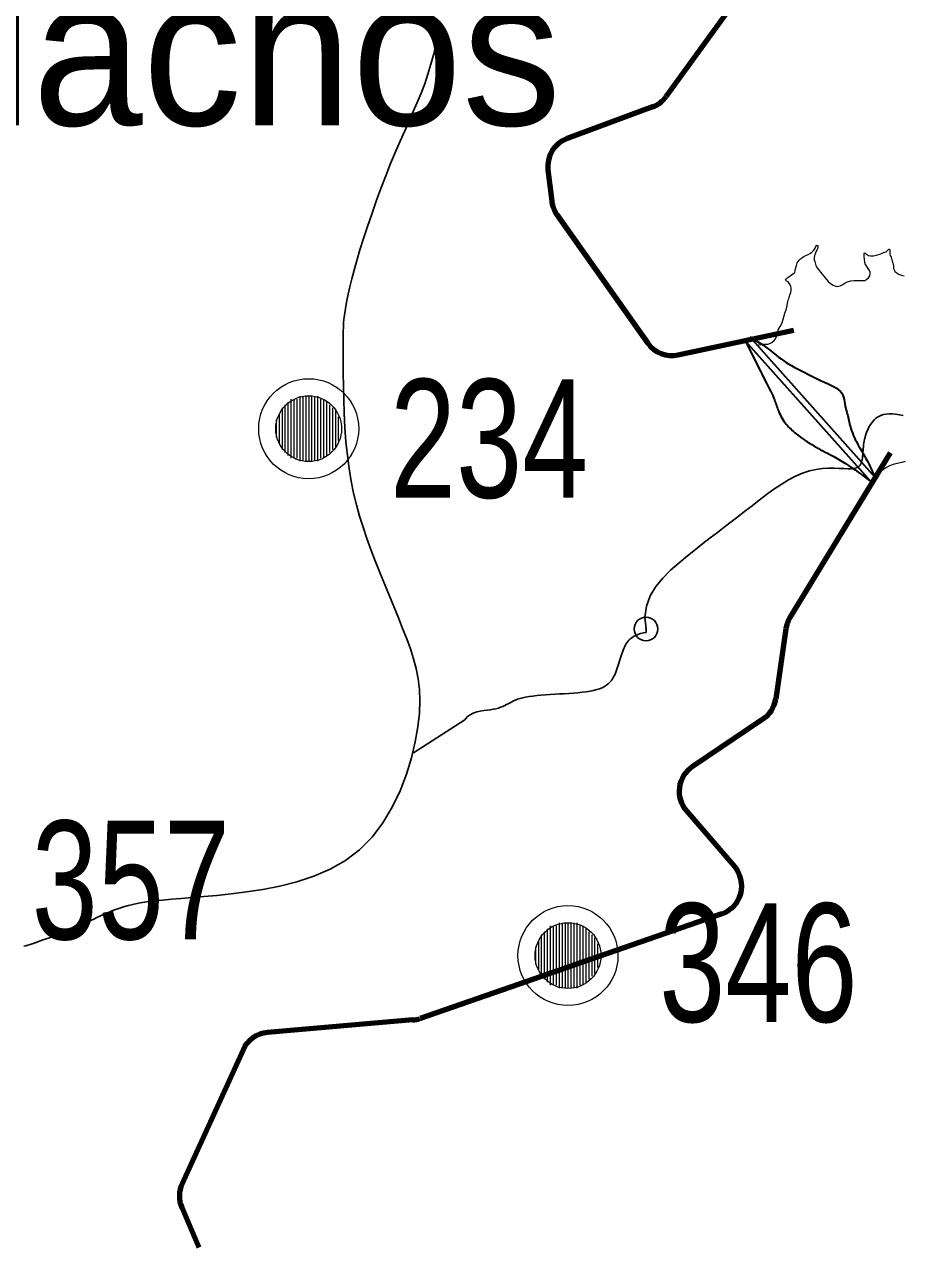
# Model space of a CAD drawing. Extents: x 553962 to 842807, y 8883888 to 9032388.
# Drawn here: x 708947 to 711910, y 8956639 to 8960766 of the extents above; entities that cross this region are included whole.
import ezdxf

# ---------------------------------------------------------------- set-up
doc = ezdxf.new("R2010")
doc.units = 0
doc.header["$LTSCALE"] = 160
doc.header["$PDMODE"] = 32
doc.header["$PDSIZE"] = 80
for name, color, linetype, lineweight in [('21', 7, 'Continuous', 25), ('32', 7, 'Continuous', 13), ('33', 7, 'Continuous', 13), ('7', 7, 'Continuous', 90), ('8', 7, 'Continuous', 13)]:
    doc.layers.add(name, color=color, linetype=linetype, lineweight=lineweight)
doc.layers.add('29', color=7, linetype='Continuous')

msp = doc.modelspace()

# ---------------------------------------------------------------- linework, layer by layer
at = {"layer": '21'}
msp.add_line((711025.7, 8958710.8), (711035.5, 8958713), dxfattribs=at)
for points in [[(709596.3, 8957827.2), (709644.3, 8957832.4), (709696.4, 8957838.9), (709751.7, 8957847.4), (709808.8, 8957858.6), (709866.5, 8957873.2), (709923.6, 8957892.1), (709978.7, 8957915.8), (710030.6, 8957945.3), (710078, 8957981.2), (710120, 8958023.8), (710156.6, 8958072.1), (710187.8, 8958124.6), (710214.2, 8958179.7), (710235.7, 8958235.8), (710252.8, 8958291.6), (710265.7, 8958345.5), (710274.5, 8958396), (710279.6, 8958441.9), (710281.3, 8958483.7), (710279.9, 8958522.1), (710275.6, 8958558.1), (710268.9, 8958592.3), (710259.9, 8958625.6), (710249.1, 8958658.8), (710236.8, 8958692.7), (710223.1, 8958727.8), (710208.6, 8958764.3), (710193.3, 8958801.7), (710177.6, 8958839.8), (710161.7, 8958878.3), (710146, 8958917.1), (710130.7, 8958955.7), (710116, 8958994), (710102.3, 8959031.8), (710089.6, 8959069.4), (710077.9, 8959107.2), (710067.3, 8959145.5), (710057.8, 8959184.7), (710049.5, 8959225.2), (710042.4, 8959267.4), (710036.5, 8959311.6), (710031.9, 8959358), (710028.4, 8959405.8), (710025.9, 8959453.9), (710024.1, 8959501.2), (710023.1, 8959546.6), (710022.5, 8959589.1), (710022.2, 8959627.6), (710022.2, 8959661.1), (710022.2, 8959688.7), (710022.2, 8959711.2), (710022.5, 8959729.8), (710023, 8959745.3), (710023.8, 8959759), (710025, 8959771.8), (710026.7, 8959784.9), (710028.9, 8959799.3), (710031.7, 8959815.9), (710035.3, 8959834.9), (710039.7, 8959856.5), (710045.1, 8959880.7), (710051.6, 8959907.5), (710059.3, 8959937.2), (710068.4, 8959969.7), (710078.9, 8960005.1), (710090.9, 8960043.5), (710104.3, 8960084.1), (710118.8, 8960126.3), (710134.1, 8960169.4), (710150, 8960212.7), (710166.2, 8960255.3), (710182.6, 8960296.7), (710198.7, 8960336), (710214.6, 8960372.8), (710230, 8960407.5), (710244.8, 8960440.4), (710259, 8960472.1), (710272.6, 8960503.3), (710285.4, 8960534.3), (710297.4, 8960565.8), (710308.5, 8960598.3), (710318.7, 8960632.1), (710327.8, 8960667.2), (710335.7, 8960703.3), (710342.4, 8960740.3), (710347.6, 8960778)], [(711769.1, 8959283.2), (711771, 8959287.8), (711772.5, 8959292.8), (711773.6, 8959298.1), (711774.4, 8959303.7), (711775.1, 8959309.6), (711775.6, 8959315.7), (711776.1, 8959322), (711776.6, 8959328.3), (711777.1, 8959334.7), (711777.8, 8959341.1), (711778.6, 8959347.5), (711779.5, 8959353.9), (711780.7, 8959360.3), (711782.1, 8959366.7), (711783.6, 8959373.1), (711785.4, 8959379.4), (711787.5, 8959385.8), (711789.8, 8959392.2), (711792.4, 8959398.5), (711795.3, 8959404.7), (711798.6, 8959410.8), (711802.1, 8959416.7), (711806, 8959422.3), (711810.3, 8959427.6), (711815, 8959432.6), (711820, 8959437.1), (711825.6, 8959441.2), (711831.7, 8959444.7), (711838.6, 8959447.6), (711846.2, 8959449.9), (711854.8, 8959451.4), (711864.3, 8959452.1), (711874.9, 8959452), (711886.7, 8959450.9), (711899.3, 8959449), (711912.4, 8959446.3)], [(711044.4, 8958726.2), (711040.3, 8958766.3), (711045.4, 8958803.3), (711058.2, 8958837.5), (711077.2, 8958869), (711100.8, 8958898), (711127.5, 8958924.8), (711155.7, 8958949.7), (711183.9, 8958972.7), (711210.9, 8958994.1), (711236.5, 8959014.2), (711261.2, 8959033.3), (711285, 8959051.7), (711308.4, 8959069.5), (711331.5, 8959087.2), (711354.7, 8959105.1), (711378.1, 8959123.2), (711402, 8959142), (711426.3, 8959160.9), (711450.8, 8959179.6), (711475.5, 8959197.5), (711500.2, 8959214.2), (711524.8, 8959229.2), (711549, 8959242.2), (711572.8, 8959252.5), (711596.1, 8959259.9), (711618.5, 8959264.7), (711640, 8959267.5), (711660.3, 8959268.6), (711679.2, 8959268.7), (711696.5, 8959268), (711711.9, 8959267.3), (711725.3, 8959266.8), (711736.5, 8959267.1), (711745.6, 8959268.2), (711753, 8959270), (711758.8, 8959272.4), (711763.2, 8959275.5), (711766.6, 8959279.1), (711769.1, 8959283.2)], [(710842.9, 8958514.2), (710855.7, 8958516.2), (710867.5, 8958518.6), (710878.2, 8958521.4), (710887.7, 8958524.5), (710896.2, 8958528.1), (710903.8, 8958532), (710910.5, 8958536.2), (710916.3, 8958540.8), (710921.6, 8958545.7), (710926.2, 8958550.8), (710930.2, 8958556.2), (710933.8, 8958561.9), (710937, 8958567.8), (710939.9, 8958574), (710942.5, 8958580.3), (710944.9, 8958586.9), (710947.2, 8958593.6), (710949.4, 8958600.4), (710951.6, 8958607.4), (710953.8, 8958614.4), (710956, 8958621.5), (710958.2, 8958628.4), (710960.3, 8958635.3), (710962.5, 8958641.9), (710964.7, 8958648.3), (710966.9, 8958654.3), (710969.1, 8958660), (710971.4, 8958665.3), (710973.8, 8958670.3), (710976.5, 8958675.1), (710979.6, 8958679.6), (710983, 8958684), (710986.9, 8958688.3), (710991.4, 8958692.6), (710996.6, 8958696.8), (711002.6, 8958700.8), (711009.3, 8958704.6), (711017, 8958708), (711025.7, 8958710.8)], [(711035.5, 8958713), (711044.7, 8958714.3), (711044.4, 8958726.2)], [(710259.2, 8958307.9), (710432.8, 8958419.1), (710441.1, 8958429.2), (710450.7, 8958436.7), (710461.5, 8958442.2), (710472.9, 8958446.1), (710484.7, 8958448.7), (710496.5, 8958450.5), (710508, 8958451.9), (710518.9, 8958453.3), (710528.8, 8958455), (710537.9, 8958457.1), (710546.2, 8958459.4), (710553.8, 8958462.1), (710560.8, 8958464.9), (710567.4, 8958467.9), (710573.6, 8958471), (710579.6, 8958474.1), (710585.4, 8958477.2), (710591.3, 8958480.4), (710597.5, 8958483.4), (710604.1, 8958486.3), (710611.2, 8958489.2), (710619.2, 8958491.8), (710628.1, 8958494.2), (710638.1, 8958496.4), (710649.5, 8958498.3), (710662, 8958499.9), (710675.5, 8958501.4), (710689.8, 8958502.7), (710704.8, 8958503.8), (710720.3, 8958504.9), (710736.1, 8958505.8), (710752.1, 8958506.8), (710768.1, 8958507.7), (710784, 8958508.7), (710799.5, 8958509.8), (710814.6, 8958511), (710829.1, 8958512.5), (710842.9, 8958514.2)], [(708945, 8957655.8), (708951.8, 8957657.4), (708958.7, 8957659.2), (708965.6, 8957661.3), (708972.7, 8957663.7), (708979.8, 8957666.1), (708986.9, 8957668.7), (708994.2, 8957671.3), (709001.5, 8957674), (709008.9, 8957676.6), (709016.4, 8957679.2), (709023.9, 8957681.7), (709031.6, 8957684.3), (709039.3, 8957686.8), (709047.2, 8957689.5), (709055.2, 8957692.2), (709063.3, 8957695.1), (709071.5, 8957698.2), (709079.9, 8957701.5), (709088.5, 8957705), (709097.2, 8957708.7), (709106, 8957712.6), (709114.9, 8957716.5), (709123.9, 8957720.7), (709133, 8957724.9), (709142.2, 8957729.2), (709151.5, 8957733.6), (709160.9, 8957738.1), (709170.5, 8957742.7), (709180.5, 8957747.4), (709190.8, 8957752.2), (709201.6, 8957757.1), (709212.8, 8957762.1), (709224.7, 8957767.2), (709237.3, 8957772.5), (709250.7, 8957777.9), (709265.2, 8957783.2), (709280.9, 8957788.3), (709298.1, 8957793.2), (709316.9, 8957797.8), (709337.6, 8957802), (709360.2, 8957805.6), (709385.1, 8957808.7), (709412.5, 8957811.4), (709442.7, 8957813.9), (709475.9, 8957816.5), (709512.3, 8957819.5), (709552.4, 8957822.9), (709596.3, 8957827.2)]]:
    msp.add_lwpolyline(points, dxfattribs=at)
msp.add_point((711044.4, 8958726.2), dxfattribs=at)
at = {"layer": '32'}
for p, q in [((710711, 8957714), (710711, 8957534)), ((710721, 8957724), (710721, 8957524)), ((710731, 8957724), (710731, 8957524)), ((710741, 8957724), (710741, 8957524)), ((710751, 8957734), (710751, 8957514)), ((710761, 8957734), (710761, 8957514)), ((710771, 8957734), (710771, 8957514)), ((710781, 8957734), (710781, 8957514)), ((710791, 8957734), (710791, 8957514)), ((710801, 8957734), (710801, 8957514)), ((710811, 8957734), (710811, 8957514)), ((710821, 8957724), (710821, 8957524)), ((710831, 8957724), (710831, 8957524)), ((710841, 8957714), (710841, 8957534)), ((710681, 8957674), (710681, 8957574)), ((710691, 8957694), (710691, 8957554)), ((710701, 8957704), (710701, 8957544)), ((710851, 8957704), (710851, 8957544)), ((710861, 8957694), (710861, 8957554)), ((710871, 8957684), (710871, 8957564)), ((710671, 8957654), (710671, 8957594)), ((710881, 8957664), (710881, 8957584))]:
    msp.add_line(p, q, dxfattribs=at)
for radius in [168.7, 111]:
    msp.add_circle((710781, 8957624), radius, dxfattribs=at)
at = {"layer": '33'}
for p, q in [((709836, 8959492), (709836, 8959312)), ((709846, 8959502), (709846, 8959302)), ((709856, 8959502), (709856, 8959302)), ((709866, 8959502), (709866, 8959302)), ((709876, 8959512), (709876, 8959292)), ((709886, 8959512), (709886, 8959292)), ((709896, 8959512), (709896, 8959292)), ((709906, 8959512), (709906, 8959292)), ((709916, 8959512), (709916, 8959292)), ((709926, 8959512), (709926, 8959292)), ((709936, 8959512), (709936, 8959292)), ((709946, 8959502), (709946, 8959302)), ((709956, 8959502), (709956, 8959302)), ((709966, 8959492), (709966, 8959312)), ((709806, 8959452), (709806, 8959352)), ((709816, 8959472), (709816, 8959332)), ((709826, 8959482), (709826, 8959322)), ((709976, 8959482), (709976, 8959322)), ((709986, 8959472), (709986, 8959332)), ((709996, 8959462), (709996, 8959342)), ((709796, 8959432), (709796, 8959372)), ((710006, 8959442), (710006, 8959362))]:
    msp.add_line(p, q, dxfattribs=at)
for radius in [168.7, 111]:
    msp.add_circle((709906, 8959402), radius, dxfattribs=at)
at = {"layer": '7'}
for p, q in [((711644.4, 8961257), (711112.7, 8960523.1)), ((711066.5, 8960488), (710777.8, 8960380.8)), ((710713.3, 8960275), (710726, 8960170.2)), ((710743.6, 8960124.5), (711050.5, 8959690.9)), ((711153.1, 8959650.9), (711542.8, 8959734.8)), ((711868.3, 8959320.5), (711530.1, 8958764.5)), ((711516.6, 8958727), (711481.9, 8958490.1)), ((711438.9, 8958421.7), (711200.2, 8958260.7)), ((711180.5, 8958112.5), (711343, 8957924.4)), ((711300, 8957764.5), (710281.7, 8957411.8)), ((710257.5, 8957406.7), (709767, 8957364.6)), ((709684.6, 8957306.5), (709478.6, 8956854.5)), ((709477.7, 8956773.7), (709535.5, 8956638.8))]:
    msp.add_line(p, q, dxfattribs=at)
for centre, start, end in [((711031.7, 8960581.7), 290.3625, 324.0786), ((710812.5, 8960287.1), 110.3624, 186.9078), ((710825.3, 8960182.2), 186.9078, 215.288), ((711132.1, 8959748.7), 215.288, 282.1549), ((711615.6, 8958712.5), 148.6966, 171.6602), ((711383, 8958504.6), 303.9897, 351.6602), ((711256.1, 8958177.8), 123.9897, 220.8322), ((711267.3, 8957859), 289.1008, 40.8321), ((710248.9, 8957506.3), 274.9015, 289.1008), ((709775.5, 8957265), 94.9015, 155.5033), ((709569.6, 8956813), 155.5033, 203.1884)]:
    msp.add_arc(centre, 100, start, end, dxfattribs=at)
at = {"layer": '8', "lineweight": 35}
for p, q in [((711379.2, 8959698.7), (711802.5, 8959223.8)), ((711394.1, 8959712), (711817.4, 8959237.1))]:
    msp.add_line(p, q, dxfattribs=at)
at = {"layer": '8'}
for points in [[(711420, 8959683), (711424.7, 8959685.1), (711431.5, 8959686.4), (711440.6, 8959687.4), (711448.3, 8959687), (711455.2, 8959687.4), (711461.6, 8959689.6), (711469.3, 8959693.2), (711477.1, 8959699.6), (711480.2, 8959704.2), (711484.3, 8959712), (711487.8, 8959722.7), (711489.4, 8959728.8), (711490.3, 8959735.2), (711493.4, 8959741.2), (711497.1, 8959746.7), (711503.8, 8959759.4), (711507.2, 8959771.6), (711509, 8959779.4), (711513, 8959792.2), (711516.3, 8959801.3), (711519.2, 8959812.4), (711521.5, 8959824.2), (711522.6, 8959829.9), (711524.4, 8959836.3), (711527.7, 8959843.6), (711530.1, 8959853.4), (711532.6, 8959861.3), (711534.1, 8959869.2), (711534.2, 8959875.8), (711532.6, 8959882.8), (711528, 8959890.5), (711523.5, 8959897.4), (711517.6, 8959901.5), (711515.1, 8959903.4), (711517.9, 8959907.6), (711522.8, 8959912.2), (711530.8, 8959917.4), (711539, 8959923.4), (711546.3, 8959928.9), (711547.9, 8959935.4), (711549.2, 8959941.8), (711551.6, 8959953.2), (711554, 8959961.2), (711557.7, 8959966.2), (711560.8, 8959970.8), (711567.2, 8959976.7), (711573.2, 8959980.7), (711578.2, 8959984), (711583.1, 8959986.2), (711591.8, 8959990.4), (711599.2, 8959994.4), (711604.1, 8959997.7), (711611, 8960004.5), (711615.6, 8960011.7), (711617.8, 8960017.2), (711619.8, 8960020.5), (711622.4, 8960020.8), (711624, 8960017.4), (711624, 8960014.1), (711622.6, 8960008.8), (711621.1, 8960004.5), (711617.4, 8959998.5), (711614.7, 8959990.8), (711613.2, 8959986.3), (711612, 8959979), (711612.3, 8959972.1), (711613.8, 8959965.7), (711617.8, 8959952.5), (711621.9, 8959944.8), (711626.4, 8959938.8), (711632.8, 8959930.6), (711633.4, 8959929.9)], [(711633.4, 8959929.9), (711658.8, 8959898.3), (711667.4, 8959892.4), (711675.7, 8959886.4), (711681.6, 8959884.2), (711688.4, 8959882.4), (711694.7, 8959882.7), (711699.9, 8959883.7), (711709, 8959888.8), (711715.8, 8959893.7), (711720.3, 8959896.5), (711728.1, 8959899.2), (711735.6, 8959901.3), (711747.2, 8959902.5), (711756.6, 8959902.6), (711766.8, 8959902), (711773.7, 8959901.6), (711782.3, 8959902), (711790, 8959907), (711795.2, 8959910.9), (711799.2, 8959918.3), (711801.2, 8959924.1), (711801, 8959929.8), (711798.9, 8959935.9), (711791.4, 8959946.2), (711784.1, 8959957.9), (711782.3, 8959963.5), (711781.7, 8959974.2), (711780.5, 8959982.6), (711780.2, 8959987.8), (711780.8, 8959992.4), (711782.4, 8959995), (711787.8, 8959991.2), (711795.5, 8959986.2), (711801.9, 8959985.3), (711811.4, 8959985.7), (711821.7, 8959987.8), (711836.3, 8959991.9), (711845.7, 8959996.3), (711850.6, 8959997.2), (711855.6, 8960000), (711860.7, 8960004.5), (711863.8, 8960007.6), (711866.3, 8960008.2), (711867.3, 8960005.2), (711866.8, 8959998.3), (711867.3, 8959991.5), (711868.4, 8959986.3), (711871.1, 8959980.8), (711873.6, 8959972.3), (711877.1, 8959960.2), (711878.9, 8959951.1), (711879.8, 8959942.1), (711882.5, 8959935.7), (711884.4, 8959932.5), (711890.8, 8959927.5), (711896.6, 8959923.9), (711903.5, 8959921.1), (711909.4, 8959918.8), (711915.5, 8959918.1)], [(711919.1, 8959291.1), (711908.1, 8959288.4), (711892.2, 8959285.1), (711877.9, 8959281.2), (711866.1, 8959276.9), (711855.7, 8959271.4), (711846.1, 8959264.2), (711830.3, 8959250.6), (711819.3, 8959241), (711816.1, 8959238.6), (711420, 8959683)]]:
    msp.add_lwpolyline(points, dxfattribs=at)
at = {"layer": '8', "lineweight": 35}
for points in [[(711379.2, 8959698.7), (711419.7, 8959617.8), (711450.8, 8959555.5), (711477.7, 8959499.9), (711491.2, 8959462.1), (711517.7, 8959416.9), (711551.4, 8959384.8), (711611.1, 8959343.7), (711671.8, 8959311), (711717.1, 8959284.8), (711802.5, 8959223.8)], [(711394.1, 8959712), (711438.3, 8959684.7), (711509.3, 8959630.8), (711579.7, 8959591.4), (711670.4, 8959547.3), (711700.6, 8959527.6), (711718.4, 8959470.3), (711725, 8959446), (711735.5, 8959403.2), (711761.8, 8959344), (711790, 8959295.4), (711817.4, 8959237.1)]]:
    msp.add_spline(points, degree=3, dxfattribs=at)

# ---------------------------------------------------------------- texts
at = {"layer": '29'}
msp.add_text('Dois Riachos', height=500, dxfattribs=at).set_placement((706819.1, 8960425.8))
at = {"layer": '32', "width": 0.75}
msp.add_text('346', height=400, dxfattribs=at).set_placement((711088.8, 8957400.3))
at = {"layer": '33', "width": 0.75}
for s, p in [('234', (710180.2, 8959169.1)), ('357', (708971.2, 8957679.1))]:
    msp.add_text(s, height=400, dxfattribs=at).set_placement(p)

doc.saveas('drawing.dxf')
